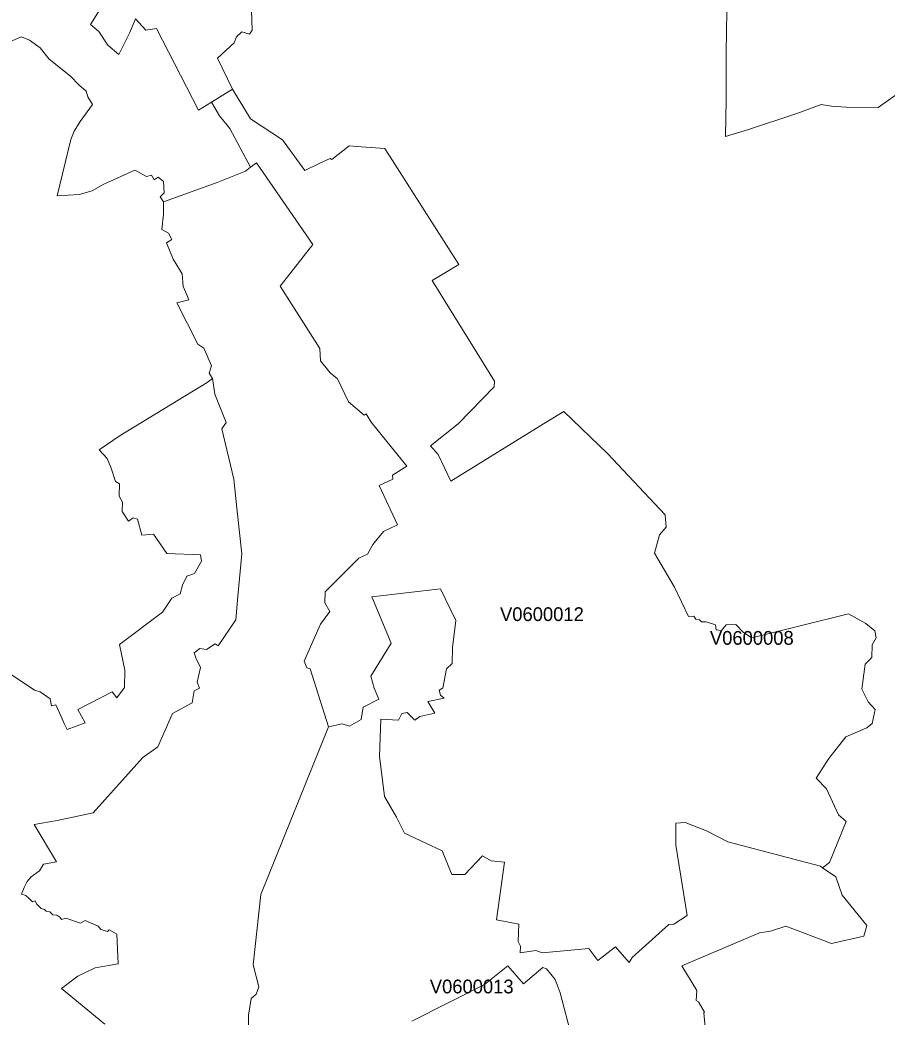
# Model space of a CAD drawing. Extents: x 369010 to 735936, y 6377141 to 6616555.
# Drawn here: x 593127 to 599436, y 6439346 to 6446602 of the extents above; entities that cross this region are included whole.
import ezdxf
from ezdxf.enums import TextEntityAlignment as Align

# ---------------------------------------------------------------- set-up
doc = ezdxf.new("R2010")
doc.units = 0
doc.header["$LTSCALE"] = 40
doc.layers.add('3', color=7, linetype='Continuous', lineweight=13)
doc.layers.add('4', color=7, linetype='Continuous')

msp = doc.modelspace()

# ---------------------------------------------------------------- linework, layer by layer
at = {"layer": '3'}
for points in [[(598569.05, 6448100.66), (598493.58, 6447881.53), (598352.07, 6447755.75), (598110.93, 6447530.17), (598266.01, 6447166.89), (598271.97, 6446819.99), (598266.67, 6446361.71), (598266.34, 6446022.92), (598259.72, 6445752.99), (598427.87, 6445805.12), (598780.07, 6445922.3), (598956.66, 6445985.85), (599030.81, 6445974.6), (599139.71, 6445968.31), (599370.42, 6445965.66), (599647.14, 6446162.11)], [(593716.64, 6446693.22), (593641, 6446569.92), (593701.41, 6446517.28), (593765.63, 6446417.49), (593846.56, 6446351.62), (593926.83, 6446511), (593967.54, 6446609.47), (594042.35, 6446526.72), (594119.97, 6446538.63), (594424.83, 6445945.8), (594520.66, 6446003.56), (594521.65, 6446004.22), (594673.42, 6446099.06), (594564.52, 6446322.98), (594685.17, 6446434.7), (594702.21, 6446479.38), (594741.6, 6446516.13), (594796.88, 6446498.75), (594815.25, 6446527.71), (594806.15, 6446817.51)], [(594806.15, 6446817.51), (594815.25, 6446527.71), (594796.88, 6446498.75), (594741.6, 6446516.13), (594702.21, 6446479.38), (594685.17, 6446434.7), (594564.52, 6446322.98), (594673.42, 6446099.06), (594805.16, 6445881.91), (595037.53, 6445728.66), (595199.88, 6445506.88), (595303.49, 6445556.7), (595384.92, 6445594.93), (595396.67, 6445586.99), (595521.29, 6445686.62), (595609.34, 6445678.68), (595781.13, 6445665.6), (596320.84, 6444821.86), (596127.37, 6444705.35), (596578.86, 6443973.82), (596577.54, 6443931.78), (596316.37, 6443662.34), (596114.79, 6443502.63), (596169.9, 6443439.57), (596263.08, 6443246.43), (596968.96, 6443683.19), (597084.31, 6443751.55), (597402.08, 6443447.35), (597821.8, 6442999.99), (597828.42, 6442910.62), (597779.93, 6442855.34), (597745.01, 6442721.29), (597890.65, 6442474.19), (597991.28, 6442260.85), (598029.34, 6442263.34), (598045.06, 6442242.32), (598071.38, 6442237.19), (598085.78, 6442221.3), (598121.2, 6442222.62), (598187.23, 6442201.27), (598192.36, 6442163.21), (598231.75, 6442157.91), (598265.85, 6442201.27), (598335.52, 6442202.6), (598390.64, 6442143.51), (598452.2, 6442105.44), (599154.93, 6442280.38), (599282.21, 6442210.71), (599347.91, 6442156.75), (599357.84, 6442106.77), (599327.55, 6442054.14), (599326.23, 6441963.61), (599276.41, 6441914.95), (599251.59, 6441731.57), (599298.76, 6441640.87), (599348.74, 6441583.11), (599327.72, 6441481.83), (599289.16, 6441451.21), (599135.57, 6441385.5), (599013.59, 6441227.78), (598921.41, 6441085.44), (598994.89, 6441006.66), (599083.6, 6440817.82), (599138.71, 6440768.01), (599016.41, 6440469.93), (598966.59, 6440433.19), (599062.75, 6440367.32), (599109.92, 6440232.6), (599288.16, 6440012.48), (599268.47, 6439934.86), (599032.3, 6439881.07), (598700.13, 6440008.51), (598588.58, 6439970.44), (598507.65, 6439959.85), (597941.96, 6439718.38), (598053.17, 6439538.81), (598047.88, 6439466.48), (598064.92, 6439456.06), (598106.96, 6439382.41), (598102.99, 6439375.95), (598154.63, 6438830.12)], [(598427.87, 6445805.12), (598259.72, 6445752.99), (598266.34, 6446022.92), (598266.67, 6446361.71), (598271.97, 6446819.99)], [(593015.4, 6446429.07), (593137.37, 6446479.05), (593195.14, 6446455.39), (593272.59, 6446398.78), (593338.13, 6446316.2), (593494.37, 6446194.06), (593553.95, 6446129.18), (593609.23, 6446084.49), (593620.98, 6446042.45), (593655.07, 6445985.85), (593565.86, 6445863.71), (593520.52, 6445792.05), (593495.69, 6445731.47), (593397.88, 6445322.18), (593558.09, 6445330.79), (593652.59, 6445358.43), (593732.69, 6445405.76), (593962.74, 6445509.2), (594047.98, 6445462.03), (594084.72, 6445472.46), (594103.09, 6445439.69), (594131.89, 6445456.74), (594170.62, 6445425.79), (594177.07, 6445343.03), (594146.95, 6445314.24), (594170.62, 6445277.33), (594561.21, 6445418.67), (594767.26, 6445502.75), (594804, 6445531.71), (594652.73, 6445812.4), (594579.24, 6445903.1), (594521.65, 6446004.22), (594520.66, 6446003.56), (594424.83, 6445945.8), (594119.97, 6446538.63), (594042.35, 6446526.72), (593967.54, 6446609.47), (593926.83, 6446511), (593846.56, 6446351.62), (593765.63, 6446417.49), (593701.41, 6446517.28), (593641, 6446569.92), (593716.64, 6446693.22)], [(593062.07, 6441838.65), (593231.38, 6441725.78), (593273.25, 6441712.54), (593346.41, 6441662.89), (593356.83, 6441610.26), (593388.28, 6441618.2), (593427.67, 6441532.8), (593448.69, 6441481.49), (593471.03, 6441439.46), (593600.95, 6441488.11), (593547.16, 6441585.43), (593796.41, 6441713.86), (593831.83, 6441669.18), (593888.27, 6441744.15), (593890.91, 6441871.59), (593851.36, 6442057.28), (594164, 6442292.3), (594230.86, 6442393.59), (594291.27, 6442426.36), (594310.3, 6442490.08), (594340.42, 6442554.46), (594396.86, 6442572.83), (594446.68, 6442664.68), (594441.55, 6442710.69), (594194.78, 6442719.96), (594098.46, 6442860.47), (594014.55, 6442854.02), (593981.78, 6442968.22), (593951.49, 6442980.13), (593917.39, 6442953.82), (593870.23, 6443024.82), (593872.21, 6443093.83), (593848.71, 6443137.2), (593850.03, 6443226.57), (593821.07, 6443242.29), (593790.45, 6443341.1), (593760.33, 6443410.77), (593703.89, 6443473.83), (593855.5, 6443576.94), (594489.87, 6443964.88), (594526.61, 6443992.52), (594502.95, 6444031.58), (594521.32, 6444084.04), (594463.56, 6444214.13), (594420.2, 6444241.77), (594267.77, 6444544.15), (594354.33, 6444565.17), (594341.91, 6444601.24), (594313.11, 6444662.98), (594307.82, 6444755), (594241.12, 6444861.58), (594192.46, 6444981.08), (594231.85, 6445003.42), (594207.03, 6445049.43), (594160.02, 6445076.57), (594170.45, 6445189.61), (594170.62, 6445277.33), (594146.95, 6445314.24), (594177.07, 6445343.03), (594170.62, 6445425.79), (594131.89, 6445456.74), (594103.09, 6445439.69), (594084.72, 6445472.46), (594047.98, 6445462.03), (593962.74, 6445509.2), (593732.69, 6445405.76), (593652.59, 6445358.43), (593558.09, 6445330.79), (593397.88, 6445322.18), (593495.69, 6445731.47), (593520.52, 6445792.05), (593565.86, 6445863.71), (593655.07, 6445985.85), (593620.98, 6446042.45), (593609.23, 6446084.49), (593553.95, 6446129.18), (593494.37, 6446194.06), (593338.13, 6446316.2), (593272.59, 6446398.78), (593195.14, 6446455.39), (593137.37, 6446479.05), (593015.4, 6446429.07)], [(599647.14, 6446162.11), (599370.42, 6445965.66), (599139.71, 6445968.31), (599030.81, 6445974.6), (598956.66, 6445985.85), (598780.07, 6445922.3), (598427.87, 6445805.12)], [(594673.42, 6446099.06), (594521.65, 6446004.22), (594579.24, 6445903.1), (594652.73, 6445812.4), (594804, 6445531.71), (594847.03, 6445562), (595256.82, 6444968.33), (595019.32, 6444664.63), (595307.79, 6444210.49), (595313.09, 6444121.12), (595382.77, 6444034.06), (595436.56, 6443990.7), (595517.98, 6443822.55), (595630.36, 6443725.73), (595644.76, 6443736.32), (595681.5, 6443674.59), (595942.83, 6443355.83), (595836.58, 6443290.29), (595839.06, 6443261.32), (595739.43, 6443213.99), (595873.98, 6442927.5), (595771.54, 6442878.84), (595694.08, 6442785.5), (595654.86, 6442714.5), (595593.12, 6442684.38), (595348.34, 6442439.76), (595344.37, 6442359.66), (595382.1, 6442296.44), (595312.59, 6442204.42), (595194.42, 6441935.97), (595214.12, 6441888.63), (595237.62, 6441879.37), (595371.84, 6441458.32), (595470.65, 6441481), (595524.44, 6441463.79), (595609.34, 6441512.61), (595625.06, 6441601.98), (595739.26, 6441659.74), (595703.18, 6441739.52), (595680.84, 6441827.56), (595828.8, 6442067.38), (595686.47, 6442403.52), (596187.28, 6442462.77), (596297.51, 6442232.55), (596273.01, 6442034.28), (596271.69, 6441919.91), (596230.97, 6441880.52), (596203.67, 6441739.35), (596202.51, 6441739.35), (596176.19, 6441724.95), (596186.62, 6441688.04), (596212.93, 6441667.02), (596094.77, 6441642.03), (596146.07, 6441556.63), (596035.68, 6441533.3), (595998.94, 6441505.66), (595945.15, 6441563.42), (595905.76, 6441555.64), (595882.09, 6441505.66), (595753.5, 6441514.93), (595741.75, 6441244.99), (595778.32, 6440951.39), (595866.37, 6440800.28), (595925.12, 6440684.26), (596199.36, 6440554.67), (596268.88, 6440382.55), (596364.7, 6440383.87), (596491.81, 6440518.59), (596554.37, 6440484), (596652.84, 6440473.58), (596593.1, 6440053.69), (596757.11, 6440022.25), (596753.14, 6439895.97), (596768.86, 6439861.87), (596767.37, 6439814.04), (596880.25, 6439829.76), (596927.42, 6439814.04), (597266.86, 6439845.82), (597332.4, 6439757.77), (597459.18, 6439858.23), (597560.14, 6439744.03), (597581.16, 6439779.45), (597849.44, 6440018.94), (597883.7, 6440021.58), (597980.68, 6440085.96), (597898.26, 6440596.38), (597899.59, 6440757.91), (597967.77, 6440761.88), (598122.69, 6440700.15), (598277.6, 6440620.87), (598952.19, 6440444.94), (598966.59, 6440433.19), (599016.41, 6440469.93), (599138.71, 6440768.01), (599083.6, 6440817.82), (598994.89, 6441006.66), (598921.41, 6441085.44), (599013.59, 6441227.78), (599135.57, 6441385.5), (599289.16, 6441451.21)], [(599289.16, 6441451.21), (599327.72, 6441481.83), (599348.74, 6441583.11), (599298.76, 6441640.87), (599251.59, 6441731.57), (599276.41, 6441914.95), (599326.23, 6441963.61), (599327.55, 6442054.14), (599357.84, 6442106.77), (599347.91, 6442156.75), (599282.21, 6442210.71), (599154.93, 6442280.38), (598452.2, 6442105.44), (598390.64, 6442143.51), (598335.52, 6442202.6), (598265.85, 6442201.27), (598231.75, 6442157.91), (598192.36, 6442163.21), (598187.23, 6442201.27), (598121.2, 6442222.62), (598085.78, 6442221.3), (598071.38, 6442237.19), (598045.06, 6442242.32), (598029.34, 6442263.34), (597991.28, 6442260.85), (597890.65, 6442474.19), (597745.01, 6442721.29), (597779.93, 6442855.34), (597828.42, 6442910.62), (597821.8, 6442999.99), (597402.08, 6443447.35), (597084.31, 6443751.55), (596968.96, 6443683.19), (596263.08, 6443246.43), (596169.9, 6443439.57), (596114.79, 6443502.63), (596316.37, 6443662.34), (596577.54, 6443931.78), (596578.86, 6443973.82), (596127.37, 6444705.35), (596320.84, 6444821.86), (595781.13, 6445665.6), (595609.34, 6445678.68), (595521.29, 6445686.62), (595396.67, 6445586.99), (595384.92, 6445594.93), (595303.49, 6445556.7), (595199.88, 6445506.88), (595037.53, 6445728.66), (594805.16, 6445881.91), (594673.42, 6446099.06)], [(594790.43, 6439234.61), (594789.27, 6439360.73), (594810.29, 6439481.54), (594845.71, 6439513.16), (594866.06, 6439564.96), (594822.7, 6439726.66), (594880.13, 6440237.07), (595371.84, 6441458.32), (595237.62, 6441879.37), (595214.12, 6441888.63), (595194.42, 6441935.97), (595312.59, 6442204.42), (595382.1, 6442296.44), (595344.37, 6442359.66), (595348.34, 6442439.76), (595593.12, 6442684.38), (595654.86, 6442714.5), (595694.08, 6442785.5), (595771.54, 6442878.84), (595873.98, 6442927.5), (595739.43, 6443213.99), (595839.06, 6443261.32), (595836.58, 6443290.29), (595942.83, 6443355.83), (595681.5, 6443674.59), (595644.76, 6443736.32), (595630.36, 6443725.73), (595517.98, 6443822.55), (595436.56, 6443990.7), (595382.77, 6444034.06), (595313.09, 6444121.12), (595307.79, 6444210.49), (595019.32, 6444664.63), (595256.82, 6444968.33), (594847.03, 6445562), (594804, 6445531.71)], [(594804, 6445531.71), (594767.26, 6445502.75), (594561.21, 6445418.67), (594170.62, 6445277.33), (594170.45, 6445189.61), (594160.02, 6445076.57), (594207.03, 6445049.43), (594231.85, 6445003.42), (594192.46, 6444981.08), (594241.12, 6444861.58), (594307.82, 6444755), (594313.11, 6444662.98), (594341.91, 6444601.24), (594354.33, 6444565.17), (594267.77, 6444544.15), (594420.2, 6444241.77), (594463.56, 6444214.13), (594521.32, 6444084.04), (594502.95, 6444031.58), (594526.61, 6443992.52), (594544.16, 6443879.98), (594626.08, 6443672.93), (594594.64, 6443626.92), (594683.35, 6443260.66), (594704.37, 6443048.98), (594742.27, 6442716.15), (594712.81, 6442408.32), (594698.41, 6442236.19), (594568.82, 6442046.53), (594546.48, 6442060.92), (594483.42, 6442020.21), (594436.25, 6442027.99), (594394.21, 6441996.54), (594407.29, 6441961.13), (594441.55, 6441890.12), (594416.89, 6441782.38), (594432.61, 6441740.34), (594393.22, 6441719.32), (594380.14, 6441633.92), (594237.15, 6441555.64), (594129.41, 6441312.52), (594021.17, 6441233.9), (593659.7, 6440832.06), (593397.05, 6440777.61), (593229.06, 6440747.32), (593391.75, 6440476.39), (593298.58, 6440458.02), (593268.29, 6440409.53), (593209.2, 6440366.16), (593179.08, 6440331.9), (593156.74, 6440288.54), (593137.04, 6440239.55), (593168.49, 6440231.61), (593194.8, 6440207.94), (593216.98, 6440184.27), (593236.68, 6440190.89), (593247.27, 6440169.88), (593280.04, 6440137.11), (593305.03, 6440127.84), (593316.78, 6440116.09), (593343.1, 6440110.79), (593365.27, 6440089.77), (593395.56, 6440088.45), (593417.9, 6440072.72), (593428.33, 6440056.84), (593461.1, 6440064.78), (593566.2, 6440029.36), (593601.61, 6440049.06), (593696.12, 6440008.34), (593715.81, 6439983.35), (593762.98, 6439968.79), (593776.05, 6439982.03), (593832.16, 6439948.6), (593842.09, 6439733.77), (593674.1, 6439704.81), (593547.99, 6439643.08), (593429.99, 6439555.03), (593744.44, 6439294.69)], [(594626.08, 6443672.93), (594544.16, 6443879.98), (594526.61, 6443992.52), (594489.87, 6443964.88), (593855.5, 6443576.94), (593703.89, 6443473.83), (593760.33, 6443410.77), (593790.45, 6443341.1), (593821.07, 6443242.29), (593850.03, 6443226.57), (593848.71, 6443137.2), (593872.21, 6443093.83), (593870.23, 6443024.82), (593917.39, 6442953.82), (593951.49, 6442980.13), (593981.78, 6442968.22), (594014.55, 6442854.02), (594098.46, 6442860.47), (594194.78, 6442719.96), (594441.55, 6442710.69), (594446.68, 6442664.68), (594396.86, 6442572.83), (594340.42, 6442554.46), (594310.3, 6442490.08), (594291.27, 6442426.36), (594230.86, 6442393.59), (594164, 6442292.3), (593851.36, 6442057.28), (593890.91, 6441871.59), (593888.27, 6441744.15), (593831.83, 6441669.18), (593796.41, 6441713.86), (593547.16, 6441585.43), (593600.95, 6441488.11), (593471.03, 6441439.46), (593448.69, 6441481.49), (593427.67, 6441532.8), (593388.28, 6441618.2), (593356.83, 6441610.26), (593346.41, 6441662.89), (593273.25, 6441712.54), (593231.38, 6441725.78), (593062.07, 6441838.65)], [(593744.44, 6439294.69), (593429.99, 6439555.03), (593547.99, 6439643.08), (593674.1, 6439704.81), (593842.09, 6439733.77), (593832.16, 6439948.6), (593776.05, 6439982.03), (593762.98, 6439968.79), (593715.81, 6439983.35), (593696.12, 6440008.34), (593601.61, 6440049.06), (593566.2, 6440029.36), (593461.1, 6440064.78), (593428.33, 6440056.84), (593417.9, 6440072.72), (593395.56, 6440088.45), (593365.27, 6440089.77), (593343.1, 6440110.79), (593316.78, 6440116.09), (593305.03, 6440127.84), (593280.04, 6440137.11), (593247.27, 6440169.88), (593236.68, 6440190.89), (593216.98, 6440184.27), (593194.8, 6440207.94), (593168.49, 6440231.61), (593137.04, 6440239.55), (593156.74, 6440288.54), (593179.08, 6440331.9), (593209.2, 6440366.16), (593268.29, 6440409.53), (593298.58, 6440458.02), (593391.75, 6440476.39), (593229.06, 6440747.32), (593397.05, 6440777.61), (593659.7, 6440832.06), (594021.17, 6441233.9), (594129.41, 6441312.52), (594237.15, 6441555.64), (594380.14, 6441633.92), (594393.22, 6441719.32), (594432.61, 6441740.34), (594416.89, 6441782.38), (594441.55, 6441890.12), (594407.29, 6441961.13), (594394.21, 6441996.54), (594436.25, 6442027.99), (594483.42, 6442020.21), (594546.48, 6442060.92), (594568.82, 6442046.53), (594698.41, 6442236.19), (594712.81, 6442408.32), (594742.27, 6442716.15), (594704.37, 6443048.98), (594683.35, 6443260.66), (594594.64, 6443626.92), (594626.08, 6443672.93)], [(597883.7, 6440021.58), (597849.44, 6440018.94), (597581.16, 6439779.45), (597560.14, 6439744.03), (597459.18, 6439858.23), (597332.4, 6439757.77), (597266.86, 6439845.82), (596927.42, 6439814.04), (596880.25, 6439829.76), (596767.37, 6439814.04), (596768.86, 6439861.87), (596753.14, 6439895.97), (596757.11, 6440022.25), (596593.1, 6440053.69), (596652.84, 6440473.58), (596554.37, 6440484), (596491.81, 6440518.59), (596364.7, 6440383.87), (596268.88, 6440382.55), (596199.36, 6440554.67), (595925.12, 6440684.26), (595866.37, 6440800.28), (595778.32, 6440951.39), (595741.75, 6441244.99), (595753.5, 6441514.93), (595882.09, 6441505.66), (595905.76, 6441555.64), (595945.15, 6441563.42), (595998.94, 6441505.66), (596035.68, 6441533.3), (596146.07, 6441556.63), (596094.77, 6441642.03), (596212.93, 6441667.02), (596186.62, 6441688.04), (596176.19, 6441724.95), (596202.51, 6441739.35), (596203.67, 6441739.35), (596230.97, 6441880.52), (596271.69, 6441919.91), (596273.01, 6442034.28), (596297.51, 6442232.55), (596187.28, 6442462.77), (595686.47, 6442403.52), (595828.8, 6442067.38), (595680.84, 6441827.56), (595703.18, 6441739.52), (595739.26, 6441659.74), (595625.06, 6441601.98), (595609.34, 6441512.61), (595524.44, 6441463.79), (595470.65, 6441481), (595371.84, 6441458.32)], [(595371.84, 6441458.32), (594880.13, 6440237.07), (594822.7, 6439726.66), (594866.06, 6439564.96), (594845.71, 6439513.16), (594810.29, 6439481.54), (594789.27, 6439360.73), (594790.43, 6439234.61)], [(598154.63, 6438830.12), (598102.99, 6439375.95), (598106.96, 6439382.41), (598064.92, 6439456.06), (598047.88, 6439466.48), (598053.17, 6439538.81), (597941.96, 6439718.38), (598507.65, 6439959.85), (598588.58, 6439970.44), (598700.13, 6440008.51), (599032.3, 6439881.07), (599268.47, 6439934.86), (599288.16, 6440012.48), (599109.92, 6440232.6), (599062.75, 6440367.32), (598966.59, 6440433.19), (598952.19, 6440444.94), (598277.6, 6440620.87), (598122.69, 6440700.15), (597967.77, 6440761.88), (597899.59, 6440757.91), (597898.26, 6440596.38), (597980.68, 6440085.96), (597883.7, 6440021.58)], [(595978.42, 6439316.7), (596506.04, 6439583.66), (596677.17, 6439719.37), (596790.05, 6439587.96), (596931.55, 6439705.64), (596957.7, 6439696.37), (597022.08, 6439618.91), (597057.17, 6439522.09), (597142.57, 6439197.87)], [(597057.17, 6439522.09), (597022.08, 6439618.91), (596957.7, 6439696.37), (596931.55, 6439705.64), (596790.05, 6439587.96), (596677.17, 6439719.37), (596506.04, 6439583.66), (595978.42, 6439316.7)], [(597142.57, 6439197.87), (597057.17, 6439522.09)]]:
    msp.add_lwpolyline(points, dxfattribs=at)

# ---------------------------------------------------------------- texts
at = {"layer": '4'}
for s, p in [('V0600012', (596924.92, 6442228)), ('V0600008', (598452.2, 6442055.44)), ('V0600013', (596413.91, 6439518.59))]:
    msp.add_text(s, height=100, dxfattribs=at).set_placement(p, align=Align.CENTER)

doc.saveas('drawing.dxf')
